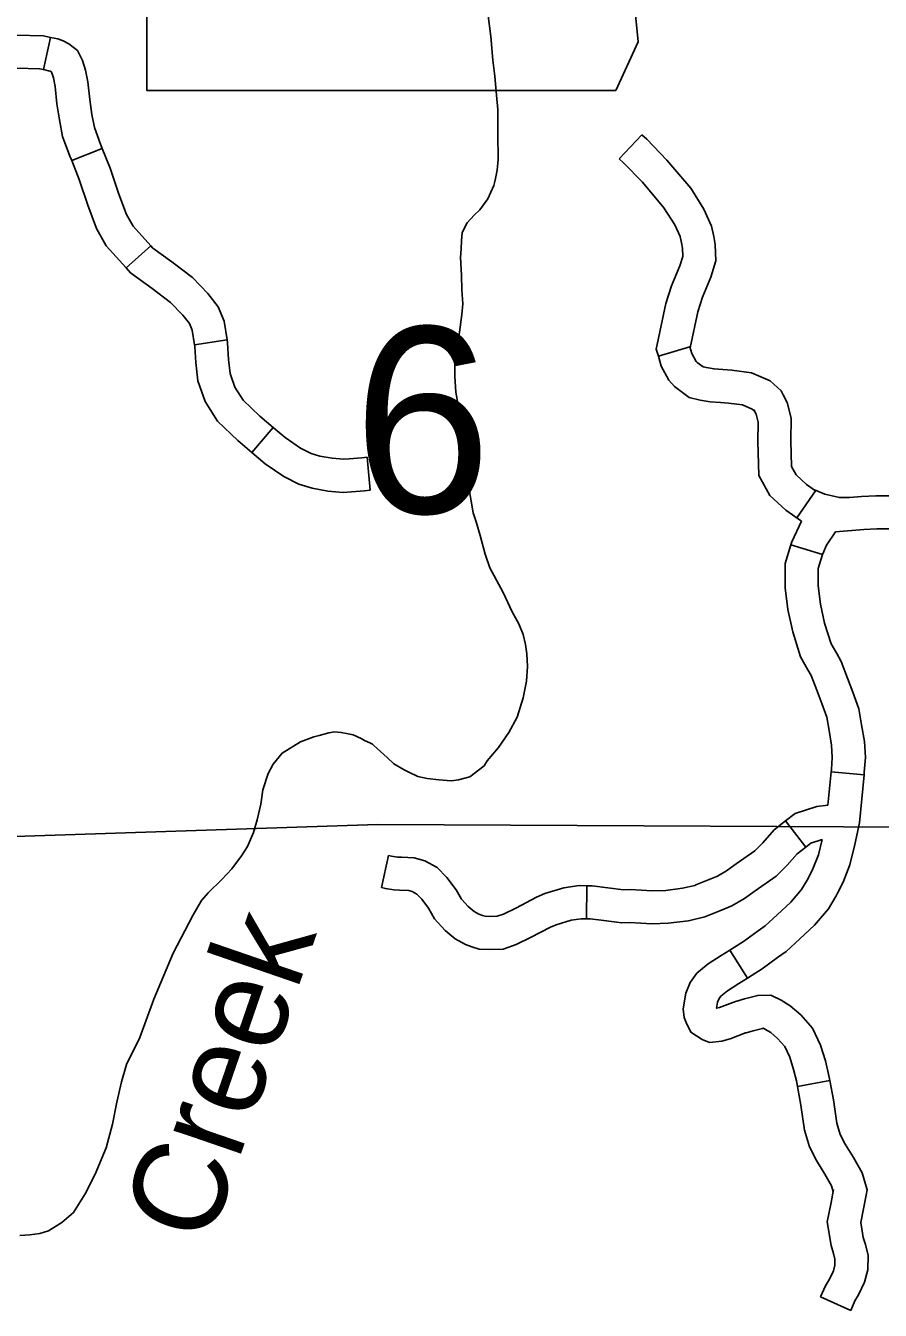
# Model space of a CAD drawing. Extents: x -492261 to -432772, y 1441225 to 1452922.
# Drawn here: x -463314.8 to -463203.8, y 1451572.5 to 1451739.3 of the extents above; entities that cross this region are included whole.
import ezdxf

# ---------------------------------------------------------------- set-up
doc = ezdxf.new("R2010")
doc.units = 0
doc.layers.add('Default', color=7, linetype='Continuous')

msp = doc.modelspace()

# ---------------------------------------------------------------- linework, layer by layer
at = {"layer": 'Default'}
for p, q in [((-463311.62, 1451737.76), (-463312.53, 1451733.58)), ((-463237.73, 1451722), (-463234.78, 1451725.11)), ((-463304.87, 1451723.34), (-463308.85, 1451721.75)), ((-463298.58, 1451710.69), (-463301.76, 1451707.81)), ((-463288.67, 1451698.49), (-463292.91, 1451697.85)), ((-463232.65, 1451696.34), (-463228.55, 1451697.57)), ((-463282.68, 1451687.11), (-463285.45, 1451683.84)), ((-463270.45, 1451683.23), (-463270.07, 1451678.96)), ((-463214.68, 1451675.37), (-463212.22, 1451678.88)), ((-463211.34, 1451670.6), (-463215.43, 1451671.86)), ((-463205.93, 1451641.98), (-463210.2, 1451642.39)), ((-463213.5, 1451632.61), (-463216.12, 1451636)), ((-463268.63, 1451627.35), (-463267.7, 1451631.53)), ((-463241.97, 1451623.3), (-463241.92, 1451627.58)), ((-463221.09, 1451615.6), (-463223.35, 1451619.24)), ((-463210.37, 1451602.28), (-463214.58, 1451601.5)), ((-463207.66, 1451572.45), (-463211.58, 1451574.19))]:
    msp.add_line(p, q, dxfattribs=at)
msp.add_lwpolyline([(-463312.62, 1451821.75), (-463308.27, 1451792.75), (-463310.21, 1451748.76), (-463306.34, 1451746.35), (-463299.09, 1451746.35), (-463299.09, 1451730.88), (-463238.18, 1451730.88), (-463235.28, 1451737.16), (-463236.25, 1451747.31), (-463234.8, 1451758.91), (-463229.48, 1451768.1), (-463226.1, 1451774.86), (-463221.27, 1451782.12), (-463218.37, 1451789.85), (-463215.95, 1451796.13), (-463211.6, 1451801.45), (-463210.63, 1451804.83), (-463212.57, 1451807.25), (-463227.55, 1451807.25), (-463224.17, 1451814.02), (-463223.68, 1451818.37), (-463225.69, 1451821.71)], close=True, dxfattribs=at)
for points in [[(-463254.8, 1451740.9), (-463254.43, 1451737.87), (-463254.17, 1451734.79), (-463253.88, 1451732.73), (-463253.69, 1451730.27), (-463253.52, 1451728.38), (-463253.49, 1451725.29), (-463253.45, 1451721.91), (-463253.58, 1451720.53), (-463253.83, 1451719.21), (-463254.04, 1451718.51), (-463254.79, 1451716.77), (-463255.83, 1451715.37), (-463256.56, 1451714.66), (-463257.5, 1451713.66), (-463258.15, 1451712.44), (-463258.23, 1451711.35), (-463258.26, 1451710.31), (-463258.34, 1451709.16), (-463258.22, 1451706.88), (-463258.16, 1451704.99), (-463258.05, 1451703.16), (-463258.18, 1451701.78), (-463258.46, 1451699.48), (-463259.09, 1451695.79), (-463259.09, 1451693.73), (-463258.97, 1451691.67), (-463258.36, 1451688.3), (-463258.12, 1451685.96), (-463257.87, 1451683.33), (-463257.7, 1451681.39), (-463257.23, 1451679.05), (-463256.69, 1451676.03), (-463256.31, 1451674.84), (-463255.8, 1451673.07), (-463255.16, 1451670.63), (-463254.54, 1451668.87), (-463252.79, 1451665.65), (-463251.63, 1451663.16), (-463250.78, 1451661.58), (-463250.23, 1451660.22), (-463249.9, 1451658.91), (-463249.75, 1451657.71), (-463249.65, 1451656.05), (-463249.77, 1451654.16), (-463250.22, 1451651.97), (-463251, 1451649.48), (-463252.09, 1451647.5), (-463253.4, 1451645.52), (-463254.89, 1451643.81), (-463255.28, 1451643.17), (-463257.12, 1451641.75), (-463258.6, 1451641.36), (-463259.51, 1451641.22), (-463261.17, 1451641.34), (-463262.66, 1451641.53), (-463263.87, 1451641.78), (-463265.08, 1451642.32), (-463265.66, 1451642.65), (-463267, 1451643.41), (-463267.88, 1451644.25), (-463269.61, 1451645.8)], [(-463311.62, 1451737.76), (-463312.49, 1451737.95), (-463316.11, 1451738.04), (-463318.26, 1451737.89), (-463320.55, 1451737.62), (-463323.2, 1451736.95), (-463325.43, 1451736.09), (-463327.64, 1451734.91)], [(-463304.87, 1451723.34), (-463305.09, 1451723.9), (-463305.89, 1451726.04), (-463306.22, 1451727.76), (-463306.51, 1451729.68), (-463306.77, 1451732), (-463307.04, 1451733.51), (-463307.43, 1451734.77), (-463308.08, 1451736.04), (-463309.2, 1451736.93), (-463309.97, 1451737.3), (-463310.67, 1451737.55), (-463311.62, 1451737.76)], [(-463312.53, 1451733.58), (-463313.01, 1451733.68), (-463316.01, 1451733.75), (-463317.85, 1451733.62), (-463319.77, 1451733.39), (-463321.9, 1451732.86), (-463323.65, 1451732.19), (-463325.62, 1451731.13)], [(-463308.85, 1451721.75), (-463309.08, 1451722.35), (-463310.04, 1451724.88), (-463310.44, 1451727.04), (-463310.76, 1451729.12), (-463311.01, 1451731.37), (-463311.21, 1451732.49), (-463311.42, 1451733.16), (-463311.47, 1451733.25), (-463311.49, 1451733.27), (-463311.64, 1451733.35), (-463311.86, 1451733.43), (-463312.53, 1451733.58)], [(-463234.78, 1451725.11), (-463234.16, 1451724.52), (-463231.55, 1451721.82), (-463228.45, 1451718.18), (-463226.74, 1451715.45), (-463225.73, 1451713.23), (-463225.46, 1451711.92)], [(-463298.58, 1451710.69), (-463300.88, 1451713.22), (-463301.73, 1451714.74), (-463302.72, 1451717.4), (-463303.84, 1451720.78), (-463304.87, 1451723.34)], [(-463301.76, 1451707.81), (-463304.39, 1451710.7), (-463305.63, 1451712.94), (-463306.76, 1451715.97), (-463307.87, 1451719.31), (-463308.85, 1451721.75)], [(-463237.73, 1451722), (-463237.18, 1451721.48), (-463234.73, 1451718.94), (-463231.92, 1451715.64), (-463230.52, 1451713.41), (-463229.83, 1451711.89), (-463229.66, 1451711.06)], [(-463288.67, 1451698.49), (-463289.03, 1451700.9), (-463289.83, 1451702.77), (-463291.17, 1451704.49), (-463293.15, 1451706.56), (-463295.83, 1451708.6), (-463298.31, 1451710.39), (-463298.58, 1451710.69)], [(-463229.66, 1451711.06), (-463229.52, 1451710.38), (-463229.49, 1451709.32), (-463229.88, 1451708.07), (-463230.94, 1451705.48), (-463231.69, 1451703.21), (-463232.93, 1451697.26), (-463232.65, 1451696.34)], [(-463225.46, 1451711.92), (-463225.25, 1451710.87), (-463225.18, 1451708.73), (-463225.84, 1451706.62), (-463226.92, 1451704), (-463227.54, 1451702.1), (-463228.51, 1451697.45), (-463228.55, 1451697.57)], [(-463292.91, 1451697.85), (-463293.19, 1451699.72), (-463293.55, 1451700.58), (-463294.42, 1451701.69), (-463296.01, 1451703.35), (-463298.38, 1451705.15), (-463301.19, 1451707.18), (-463301.76, 1451707.81)], [(-463285.45, 1451683.84), (-463287.27, 1451685.39), (-463289.93, 1451687.93), (-463291.53, 1451690.46), (-463292.45, 1451693.14), (-463292.74, 1451695.54), (-463292.87, 1451697.62), (-463292.91, 1451697.85)], [(-463282.68, 1451687.11), (-463284.4, 1451688.57), (-463286.59, 1451690.66), (-463287.64, 1451692.33), (-463288.25, 1451694.1), (-463288.47, 1451695.93), (-463288.61, 1451698.08), (-463288.67, 1451698.49)], [(-463228.55, 1451697.57), (-463228.29, 1451696.71), (-463227.72, 1451695.68), (-463227.59, 1451695.53), (-463226.83, 1451694.96), (-463226.41, 1451694.87), (-463225.42, 1451694.7), (-463224.26, 1451694.63), (-463223.1, 1451694.54), (-463220.57, 1451694.21), (-463218.13, 1451693.14), (-463216.69, 1451691.87), (-463216.42, 1451691.34)], [(-463232.65, 1451696.34), (-463232.27, 1451695.04), (-463231.28, 1451693.26), (-463230.57, 1451692.4), (-463228.65, 1451690.98), (-463227.23, 1451690.66), (-463225.92, 1451690.44), (-463224.56, 1451690.35), (-463223.55, 1451690.27), (-463221.72, 1451690.04), (-463220.46, 1451689.49), (-463220.14, 1451689.2), (-463220.25, 1451689.41)], [(-463216.42, 1451691.34), (-463215.91, 1451690.33), (-463215.4, 1451688.29), (-463215.44, 1451685.36), (-463215.35, 1451682.03), (-463214.74, 1451680.93), (-463213.41, 1451679.71), (-463212.22, 1451678.88)], [(-463220.25, 1451689.41), (-463219.95, 1451688.82), (-463219.69, 1451687.79), (-463219.73, 1451685.33), (-463219.6, 1451680.87), (-463218.16, 1451678.25), (-463216.09, 1451676.36), (-463214.07, 1451674.94)], [(-463270.45, 1451683.23), (-463271.18, 1451683.16), (-463272.82, 1451683.03), (-463273.55, 1451682.97), (-463275, 1451683.1), (-463276.6, 1451683.39), (-463277.73, 1451683.73), (-463279.11, 1451684.43), (-463281.14, 1451685.81), (-463282.68, 1451687.11)], [(-463270.07, 1451678.96), (-463270.82, 1451678.89), (-463272.49, 1451678.76), (-463273.58, 1451678.67), (-463275.56, 1451678.85), (-463277.61, 1451679.21), (-463279.34, 1451679.75), (-463281.29, 1451680.73), (-463283.74, 1451682.39), (-463285.45, 1451683.84)], [(-463212.38, 1451678.99), (-463211.02, 1451678.45), (-463209.14, 1451677.99), (-463207.84, 1451678.02), (-463207.32, 1451678.04), (-463206.27, 1451678.12), (-463204.42, 1451678.23), (-463202.19, 1451678.24), (-463199.87, 1451678.24), (-463198.41, 1451678.12)], [(-463215.43, 1451671.86), (-463215.31, 1451672.26), (-463214.07, 1451674.94)], [(-463211.34, 1451670.6), (-463211.3, 1451670.71), (-463210.79, 1451671.83), (-463209.64, 1451673.55)], [(-463209.64, 1451673.55), (-463205.97, 1451673.85), (-463204.29, 1451673.95), (-463202.18, 1451673.95), (-463200.04, 1451673.96), (-463198.77, 1451673.85)], [(-463213.23, 1451655.64), (-463214.17, 1451657.31), (-463215.2, 1451660.56), (-463215.84, 1451663.44), (-463216.16, 1451666.29), (-463216.19, 1451669.43), (-463215.43, 1451671.86)], [(-463209.49, 1451657.73), (-463210.21, 1451659.02), (-463211.06, 1451661.68), (-463211.6, 1451664.15), (-463211.88, 1451666.55), (-463211.9, 1451668.8), (-463211.34, 1451670.6)], [(-463205.93, 1451641.98), (-463205.9, 1451642.35), (-463205.76, 1451644.24), (-463205.89, 1451646.32), (-463206.25, 1451648.5), (-463206.62, 1451650.56), (-463207.37, 1451652.73), (-463208.07, 1451654.53), (-463208.92, 1451656.71), (-463209.49, 1451657.73)], [(-463210.2, 1451642.39), (-463210.17, 1451642.7), (-463210.06, 1451644.26), (-463210.15, 1451645.84), (-463210.47, 1451647.76), (-463210.78, 1451649.47), (-463211.4, 1451651.26), (-463212.06, 1451652.98), (-463212.81, 1451654.88), (-463213.23, 1451655.64)], [(-463315.6, 1451582.17), (-463314.29, 1451582.25), (-463312.98, 1451582.43), (-463311.84, 1451582.79), (-463310.14, 1451583.84), (-463308.62, 1451585.17), (-463307.1, 1451587.59), (-463305.82, 1451590.12), (-463304.37, 1451593.57), (-463303.54, 1451596.61), (-463303, 1451599.48), (-463302.4, 1451602.12), (-463301.74, 1451604.36), (-463300.01, 1451607.87), (-463298.18, 1451612.86), (-463295.68, 1451618.84), (-463293.1, 1451623.74), (-463291.98, 1451625.69), (-463291.14, 1451626.68), (-463289.33, 1451628.41), (-463288.03, 1451629.8), (-463286.8, 1451631.47), (-463286.01, 1451632.68), (-463285.23, 1451634.52), (-463284.74, 1451636.13), (-463284.3, 1451638.19), (-463284.03, 1451640.03), (-463283.32, 1451642.15), (-463282.7, 1451643.36), (-463281.52, 1451644.81), (-463279.14, 1451646.26), (-463277.38, 1451646.91), (-463276.69, 1451647.09), (-463275.44, 1451647.45), (-463274.7, 1451647.57), (-463273.85, 1451647.47), (-463272.93, 1451647.31), (-463272.3, 1451647.2), (-463271.27, 1451646.7), (-463270.81, 1451646.47), (-463270.13, 1451646.14), (-463269.78, 1451645.97), (-463269.61, 1451645.8)], [(-463210.62, 1451638.04), (-463210.2, 1451642.39)], [(-463209.38, 1451626.62), (-463208.66, 1451628.06), (-463207.78, 1451630.3), (-463207.12, 1451632.96), (-463206.53, 1451635.77), (-463205.93, 1451641.98)], [(-463216.12, 1451636), (-463214.9, 1451636.95), (-463212.07, 1451637.89), (-463210.62, 1451638.04)], [(-463227.8, 1451627.7), (-463226.26, 1451628.33), (-463224.99, 1451628.82), (-463223.81, 1451629.53), (-463222.53, 1451630.44), (-463220.11, 1451632.13), (-463219.07, 1451633.18), (-463217.59, 1451634.87), (-463216.12, 1451636)], [(-463269.13, 1451635.55), (-463337.22, 1451633.29)], [(-463269.13, 1451635.55), (-463182.66, 1451635.1), (-463032.24, 1451629.44), (-463021.05, 1451629.01)], [(-463226.18, 1451623.73), (-463224.66, 1451624.35), (-463223.1, 1451624.96), (-463221.47, 1451625.94), (-463220.07, 1451626.94), (-463217.33, 1451628.83), (-463215.93, 1451630.26), (-463214.64, 1451631.74), (-463213.5, 1451632.61)], [(-463213.5, 1451632.61), (-463212.86, 1451633.11), (-463211.37, 1451633.6)], [(-463213.21, 1451628.53), (-463212.58, 1451629.8), (-463211.87, 1451631.61), (-463211.37, 1451633.6)], [(-463267.7, 1451631.53), (-463267.3, 1451631.44), (-463266.55, 1451631.32), (-463266.03, 1451631.29), (-463264.37, 1451631.2), (-463262.99, 1451630.81), (-463261.4, 1451629.95), (-463260.14, 1451628.68), (-463258.9, 1451627.04), (-463258.22, 1451625.83), (-463257.36, 1451624.89), (-463256.58, 1451624.23), (-463255.95, 1451623.88), (-463255.51, 1451623.73)], [(-463268.63, 1451627.35), (-463268.1, 1451627.23), (-463267.02, 1451627.06), (-463266.28, 1451627.01), (-463265.08, 1451626.95), (-463264.62, 1451626.82), (-463264, 1451626.48), (-463263.38, 1451625.86), (-463262.49, 1451624.69), (-463261.72, 1451623.31), (-463260.34, 1451621.79), (-463259.02, 1451620.68), (-463257.68, 1451619.94), (-463256.86, 1451619.67)], [(-463255.51, 1451623.73), (-463255.16, 1451623.62), (-463254.57, 1451623.6), (-463253.59, 1451623.63), (-463252.78, 1451623.91), (-463251.18, 1451624.69), (-463248.47, 1451626.12), (-463247.39, 1451626.56), (-463244.92, 1451627.33), (-463242.93, 1451627.6), (-463241.92, 1451627.58)], [(-463241.92, 1451627.58), (-463241.23, 1451627.57), (-463239.21, 1451627.33), (-463237.19, 1451627.06), (-463236.3, 1451627.09), (-463233.44, 1451626.94), (-463231.69, 1451626.99), (-463229.52, 1451627.26), (-463227.93, 1451627.64), (-463227.8, 1451627.7)], [(-463223.35, 1451619.24), (-463222.75, 1451619.61), (-463221.59, 1451620.35), (-463219.68, 1451621.74), (-463218.77, 1451622.39), (-463217.2, 1451623.83), (-463215.46, 1451625.45), (-463214.05, 1451627.1), (-463213.31, 1451628.33), (-463213.21, 1451628.53)], [(-463221.09, 1451615.6), (-463220.48, 1451615.98), (-463219.18, 1451616.8), (-463217.17, 1451618.26), (-463216.06, 1451619.05), (-463214.29, 1451620.68), (-463212.36, 1451622.48), (-463210.56, 1451624.59), (-463209.55, 1451626.27), (-463209.38, 1451626.62)], [(-463256.86, 1451619.67), (-463255.92, 1451619.35), (-463254.57, 1451619.31), (-463252.81, 1451619.36), (-463251.13, 1451619.95), (-463249.24, 1451620.87), (-463246.66, 1451622.23), (-463245.93, 1451622.52), (-463243.99, 1451623.13), (-463242.67, 1451623.31), (-463241.97, 1451623.3)], [(-463241.97, 1451623.3), (-463241.52, 1451623.29), (-463239.75, 1451623.07), (-463237.41, 1451622.77), (-463236.36, 1451622.8), (-463233.5, 1451622.65), (-463231.37, 1451622.71), (-463228.75, 1451623.03), (-463226.6, 1451623.55), (-463226.18, 1451623.73)], [(-463221.23, 1451608.49), (-463221.31, 1451608.47), (-463223.33, 1451607.73), (-463224.39, 1451607.4), (-463226.01, 1451607.25), (-463226.98, 1451607.61), (-463228.44, 1451608.56), (-463229.05, 1451609.81), (-463229.29, 1451610.48), (-463229.43, 1451611.6), (-463229.1, 1451613.64), (-463228.54, 1451615.03), (-463227.67, 1451616.23), (-463226.19, 1451617.43), (-463224.51, 1451618.52), (-463223.35, 1451619.24)], [(-463222.44, 1451612.61), (-463222.65, 1451612.54), (-463224.71, 1451611.79), (-463225.08, 1451611.67), (-463224.95, 1451612.48), (-463224.76, 1451612.94), (-463224.53, 1451613.26), (-463223.67, 1451613.96), (-463222.21, 1451614.9), (-463221.09, 1451615.6)], [(-463210.37, 1451602.28), (-463210.53, 1451603.14), (-463210.94, 1451604.86), (-463211.57, 1451606.88), (-463212.62, 1451609.1), (-463214.16, 1451610.84), (-463215.52, 1451611.99), (-463216.72, 1451612.73), (-463218.04, 1451613.39), (-463219.74, 1451613.34), (-463221.48, 1451612.89), (-463222.44, 1451612.61)], [(-463214.58, 1451601.5), (-463214.72, 1451602.24), (-463215.08, 1451603.71), (-463215.58, 1451605.32), (-463216.23, 1451606.72), (-463217.17, 1451607.77), (-463218.04, 1451608.51), (-463218.81, 1451608.98), (-463219, 1451609.08), (-463219.13, 1451609.07), (-463220.33, 1451608.76), (-463221.23, 1451608.49)], [(-463205.68, 1451587.4), (-463205.55, 1451588.11), (-463206.2, 1451590.3), (-463207.3, 1451592.29), (-463208.37, 1451594.01), (-463209.03, 1451595.3), (-463209.49, 1451596.77), (-463209.9, 1451599.78), (-463210.37, 1451602.28)], [(-463209.95, 1451587.86), (-463210.18, 1451588.63), (-463211.01, 1451590.13), (-463212.1, 1451591.9), (-463213.01, 1451593.67), (-463213.68, 1451595.83), (-463214.13, 1451599.1), (-463214.58, 1451601.5)], [(-463211.58, 1451574.19), (-463210.94, 1451575.65), (-463210.44, 1451576.48), (-463209.92, 1451577.6), (-463209.72, 1451578.32), (-463209.71, 1451579.1), (-463209.89, 1451579.84), (-463210.22, 1451580.88), (-463210.73, 1451583.95), (-463210.2, 1451586.44), (-463209.9, 1451588.15)], [(-463207.66, 1451572.45), (-463207.13, 1451573.67), (-463206.64, 1451574.47), (-463205.87, 1451576.13), (-463205.44, 1451577.72), (-463205.42, 1451579.58), (-463205.76, 1451581), (-463206.05, 1451581.89), (-463206.37, 1451583.84), (-463205.99, 1451585.62), (-463205.68, 1451587.4)]]:
    msp.add_lwpolyline(points, dxfattribs=at)

# ---------------------------------------------------------------- texts
msp.add_text('6', height=24.14, dxfattribs=at).set_placement((-463272.29, 1451675.99))
msp.add_text('Creek', height=12.069, rotation=71, dxfattribs=at).set_placement((-463291.01, 1451580.71))

doc.saveas('drawing.dxf')
